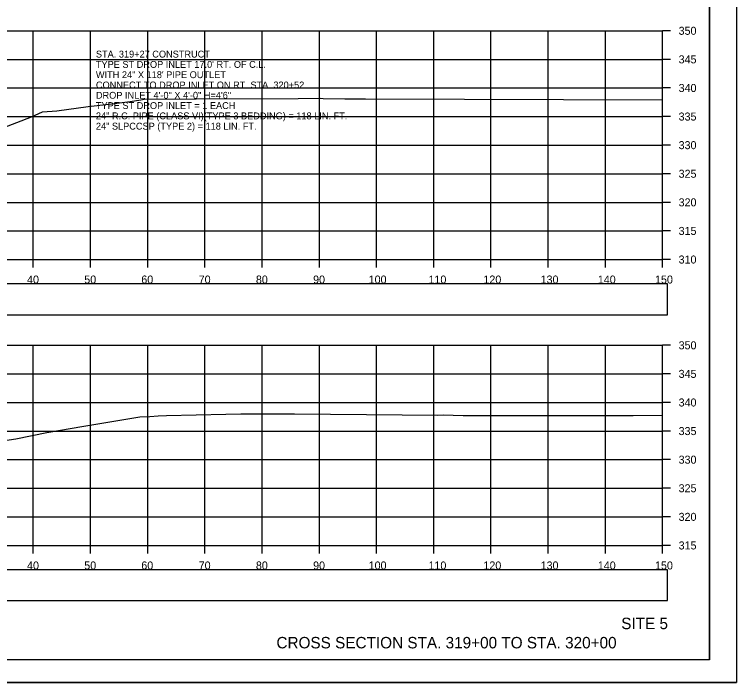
# Model space of a CAD drawing. Extents: x 1376273 to 1384221, y 378927 to 384592.
# Drawn here: x 1381395.1 to 1381521.3, y 382671.9 to 382788.7 of the extents above; entities that cross this region are included whole.
import ezdxf

# ---------------------------------------------------------------- set-up
doc = ezdxf.new("R2010")
doc.units = 0
for name, color, linetype in [('R_Axis', 7, 'Continuous'), ('R_Axis Annot', 7, 'Continuous'), ('R_Border', 7, 'Continuous'), ('R_Draft', 7, 'Continuous'), ('R_Drive', 7, 'Continuous'), ('R_Exist Surface', 7, 'Continuous'), ('R_Grid', 7, 'Continuous'), ('R_No Plot', 7, 'Continuous')]:
    doc.layers.add(name, color=color, linetype=linetype)

msp = doc.modelspace()

# ---------------------------------------------------------------- linework, layer by layer
at = {"layer": 'R_Axis'}
for p, q in [((1381508.35, 382745.87), (1381508.35, 382785.87)), ((1381509.75, 382785.87), (1381508.35, 382785.87)), ((1381509.75, 382780.87), (1381508.35, 382780.87)), ((1381509.75, 382775.87), (1381508.35, 382775.87)), ((1381509.75, 382770.87), (1381508.35, 382770.87)), ((1381509.75, 382765.87), (1381508.35, 382765.87)), ((1381509.75, 382760.87), (1381508.35, 382760.87)), ((1381509.75, 382755.87), (1381508.35, 382755.87)), ((1381509.75, 382750.87), (1381508.35, 382750.87)), ((1381208.35, 382745.87), (1381508.35, 382745.87)), ((1381398.35, 382744.47), (1381398.35, 382745.87)), ((1381408.35, 382744.47), (1381408.35, 382745.87)), ((1381418.35, 382744.47), (1381418.35, 382745.87)), ((1381428.35, 382744.47), (1381428.35, 382745.87)), ((1381438.35, 382744.47), (1381438.35, 382745.87)), ((1381448.35, 382744.47), (1381448.35, 382745.87)), ((1381458.35, 382744.47), (1381458.35, 382745.87)), ((1381468.35, 382744.47), (1381468.35, 382745.87)), ((1381478.35, 382744.47), (1381478.35, 382745.87)), ((1381488.35, 382744.47), (1381488.35, 382745.87)), ((1381498.35, 382744.47), (1381498.35, 382745.87)), ((1381508.35, 382744.47), (1381508.35, 382745.87)), ((1381509.75, 382745.87), (1381508.35, 382745.87)), ((1381508.35, 382695.87), (1381508.35, 382730.87)), ((1381509.75, 382730.87), (1381508.35, 382730.87)), ((1381509.75, 382725.87), (1381508.35, 382725.87)), ((1381509.75, 382720.87), (1381508.35, 382720.87)), ((1381509.75, 382715.87), (1381508.35, 382715.87)), ((1381509.75, 382710.87), (1381508.35, 382710.87)), ((1381509.75, 382705.87), (1381508.35, 382705.87)), ((1381509.75, 382700.87), (1381508.35, 382700.87)), ((1381208.35, 382695.87), (1381508.35, 382695.87)), ((1381398.35, 382694.47), (1381398.35, 382695.87)), ((1381408.35, 382694.47), (1381408.35, 382695.87)), ((1381418.35, 382694.47), (1381418.35, 382695.87)), ((1381428.35, 382694.47), (1381428.35, 382695.87)), ((1381438.35, 382694.47), (1381438.35, 382695.87)), ((1381448.35, 382694.47), (1381448.35, 382695.87)), ((1381458.35, 382694.47), (1381458.35, 382695.87)), ((1381468.35, 382694.47), (1381468.35, 382695.87)), ((1381478.35, 382694.47), (1381478.35, 382695.87)), ((1381488.35, 382694.47), (1381488.35, 382695.87)), ((1381498.35, 382694.47), (1381498.35, 382695.87)), ((1381508.35, 382694.47), (1381508.35, 382695.87)), ((1381509.75, 382695.87), (1381508.35, 382695.87))]:
    msp.add_line(p, q, dxfattribs=at)
at = {"layer": 'R_Axis Annot'}
for points in [[(1381207.5, 382736.22), (1381509.19, 382736.22), (1381509.19, 382741.63), (1381207.5, 382741.63)], [(1381207.5, 382686.22), (1381509.19, 382686.22), (1381509.19, 382691.63), (1381207.5, 382691.63)]]:
    msp.add_lwpolyline(points, close=True, dxfattribs=at)
at = {"layer": 'R_Border'}
for q in [(1381516.53, 382881.33), (1381200.35, 382675.87)]:
    msp.add_line((1381516.53, 382675.87), q, dxfattribs=at)
at = {"layer": 'R_Exist Surface'}
for points in [[(1381392.1, 382768.54), (1381398.02, 382770.82), (1381399.94, 382771.72), (1381402.49, 382771.88), (1381407.92, 382772.62), (1381411.54, 382773.03), (1381415.26, 382773.53), (1381417.16, 382773.81), (1381417.71, 382773.91), (1381426.84, 382773.97), (1381444.63, 382774.05), (1381448.53, 382774.08), (1381449.01, 382774.05), (1381452.78, 382773.98), (1381456.44, 382773.97), (1381508.35, 382773.79)], [(1381392.47, 382714.13), (1381395.31, 382714.49), (1381400.71, 382715.62), (1381407.17, 382716.75), (1381416.98, 382718.34), (1381418.71, 382718.4), (1381420.17, 382718.52), (1381421.65, 382718.59), (1381431.99, 382718.84), (1381434.64, 382718.86), (1381443.98, 382718.86), (1381456.6, 382718.76), (1381469.05, 382718.66), (1381469.97, 382718.69), (1381473.5, 382718.62), (1381490.12, 382718.57), (1381490.29, 382718.57), (1381490.35, 382718.58), (1381503.2, 382718.61), (1381508.35, 382718.68)]]:
    msp.add_lwpolyline(points, dxfattribs=at)
at = {"layer": 'R_Grid'}
for p, q in [((1381208.35, 382785.87), (1381508.35, 382785.87)), ((1381398.35, 382745.87), (1381398.35, 382785.87)), ((1381408.35, 382745.87), (1381408.35, 382785.87)), ((1381418.35, 382745.87), (1381418.35, 382785.87)), ((1381428.35, 382745.87), (1381428.35, 382785.87)), ((1381438.35, 382745.87), (1381438.35, 382785.87)), ((1381448.35, 382745.87), (1381448.35, 382785.87)), ((1381458.35, 382745.87), (1381458.35, 382785.87)), ((1381468.35, 382745.87), (1381468.35, 382785.87)), ((1381478.35, 382745.87), (1381478.35, 382785.87)), ((1381488.35, 382745.87), (1381488.35, 382785.87)), ((1381498.35, 382745.87), (1381498.35, 382785.87)), ((1381508.35, 382745.87), (1381508.35, 382785.87)), ((1381208.35, 382780.87), (1381508.35, 382780.87)), ((1381208.35, 382775.87), (1381508.35, 382775.87)), ((1381208.35, 382770.87), (1381508.35, 382770.87)), ((1381208.35, 382765.87), (1381508.35, 382765.87)), ((1381208.35, 382760.87), (1381508.35, 382760.87)), ((1381208.35, 382755.87), (1381508.35, 382755.87)), ((1381208.35, 382750.87), (1381508.35, 382750.87)), ((1381208.35, 382745.87), (1381508.35, 382745.87)), ((1381208.35, 382730.87), (1381508.35, 382730.87)), ((1381398.35, 382695.87), (1381398.35, 382730.87)), ((1381408.35, 382695.87), (1381408.35, 382730.87)), ((1381418.35, 382695.87), (1381418.35, 382730.87)), ((1381428.35, 382695.87), (1381428.35, 382730.87)), ((1381438.35, 382695.87), (1381438.35, 382730.87)), ((1381448.35, 382695.87), (1381448.35, 382730.87)), ((1381458.35, 382695.87), (1381458.35, 382730.87)), ((1381468.35, 382695.87), (1381468.35, 382730.87)), ((1381478.35, 382695.87), (1381478.35, 382730.87)), ((1381488.35, 382695.87), (1381488.35, 382730.87)), ((1381498.35, 382695.87), (1381498.35, 382730.87)), ((1381508.35, 382695.87), (1381508.35, 382730.87)), ((1381208.35, 382725.87), (1381508.35, 382725.87)), ((1381208.35, 382720.87), (1381508.35, 382720.87)), ((1381208.35, 382715.87), (1381508.35, 382715.87)), ((1381208.35, 382710.87), (1381508.35, 382710.87)), ((1381208.35, 382705.87), (1381508.35, 382705.87)), ((1381208.35, 382700.87), (1381508.35, 382700.87)), ((1381208.35, 382695.87), (1381508.35, 382695.87))]:
    msp.add_line(p, q, dxfattribs=at)
at = {"layer": 'R_No Plot'}
msp.add_line((1381187.95, 382671.9), (1381521.28, 382671.9), dxfattribs=at)
for points in [[(1381187.94, 382885.23), (1381521.28, 382885.23), (1381521.28, 382671.89), (1381187.94, 382671.89)], [(1381434.27, 382881.33), (1381434.27, 382871.45), (1381470, 382871.45), (1381470, 382868.53), (1381493.2, 382868.53), (1381493.2, 382844.2), (1381516.53, 382844.2), (1381516.53, 382675.87), (1381200.35, 382675.87), (1381200.35, 382881.33)]]:
    msp.add_lwpolyline(points, close=True, dxfattribs=at)

# ---------------------------------------------------------------- texts
at = {"layer": 'R_Axis Annot'}
for s, p in [('350', (1381511.15, 382785.17)), ('345', (1381511.15, 382780.17)), ('340', (1381511.15, 382775.17)), ('335', (1381511.15, 382770.17)), ('330', (1381511.15, 382765.17)), ('325', (1381511.15, 382760.17)), ('320', (1381511.15, 382755.17)), ('315', (1381511.15, 382750.17)), ('310', (1381511.15, 382745.17)), ('40', (1381397.26, 382741.67)), ('50', (1381407.26, 382741.67)), ('60', (1381417.23, 382741.67)), ('70', (1381427.26, 382741.67)), ('80', (1381437.26, 382741.67)), ('90', (1381447.26, 382741.67)), ('100', (1381456.97, 382741.67)), ('110', (1381467.43, 382741.67)), ('120', (1381477.03, 382741.67)), ('130', (1381487.03, 382741.67)), ('140', (1381497.03, 382741.67)), ('150', (1381507.03, 382741.67)), ('350', (1381511.15, 382730.17)), ('345', (1381511.15, 382725.17)), ('340', (1381511.15, 382720.17)), ('335', (1381511.15, 382715.17)), ('330', (1381511.15, 382710.17)), ('325', (1381511.15, 382705.17)), ('320', (1381511.15, 382700.17)), ('315', (1381511.15, 382695.17)), ('40', (1381397.26, 382691.67)), ('50', (1381407.26, 382691.67)), ('60', (1381417.23, 382691.67)), ('70', (1381427.26, 382691.67)), ('80', (1381437.26, 382691.67)), ('90', (1381447.26, 382691.67)), ('100', (1381456.97, 382691.67)), ('110', (1381467.43, 382691.67)), ('120', (1381477.03, 382691.67)), ('130', (1381487.03, 382691.67)), ('140', (1381497.03, 382691.67)), ('150', (1381507.03, 382691.67))]:
    msp.add_text(s, height=1.4, dxfattribs=at).set_placement(p)
at = {"layer": 'R_Draft'}
for s, p in [('SITE 5', (1381501.12, 382681.23)), ('CROSS SECTION STA. 319+00 TO STA. 320+00', (1381440.85, 382677.87))]:
    msp.add_text(s, height=2, dxfattribs=at).set_placement(p)
at = {"layer": 'R_Drive'}
for s, p in [('STA. 319+27 CONSTRUCT', (1381409.29, 382781.19)), ("TYPE ST DROP INLET 17.0' RT. OF C.L.", (1381409.29, 382779.39)), ('WITH 24" X 118\' PIPE OUTLET', (1381409.29, 382777.59)), ('CONNECT TO DROP INLET ON RT. STA. 320+52', (1381409.29, 382775.79)), ('DROP INLET 4\'-0" X 4\'-0" H=4\'6"', (1381409.29, 382773.99)), ('TYPE ST DROP INLET = 1 EACH', (1381409.29, 382772.19)), ('24" R.C. PIPE (CLASS VI)(TYPE 3 BEDDING) = 118 LIN. FT.', (1381409.29, 382770.39)), ('24" SLPCCSP (TYPE 2) = 118 LIN. FT.', (1381409.29, 382768.59))]:
    msp.add_text(s, height=1.2, dxfattribs=at).set_placement(p)

doc.saveas('drawing.dxf')
